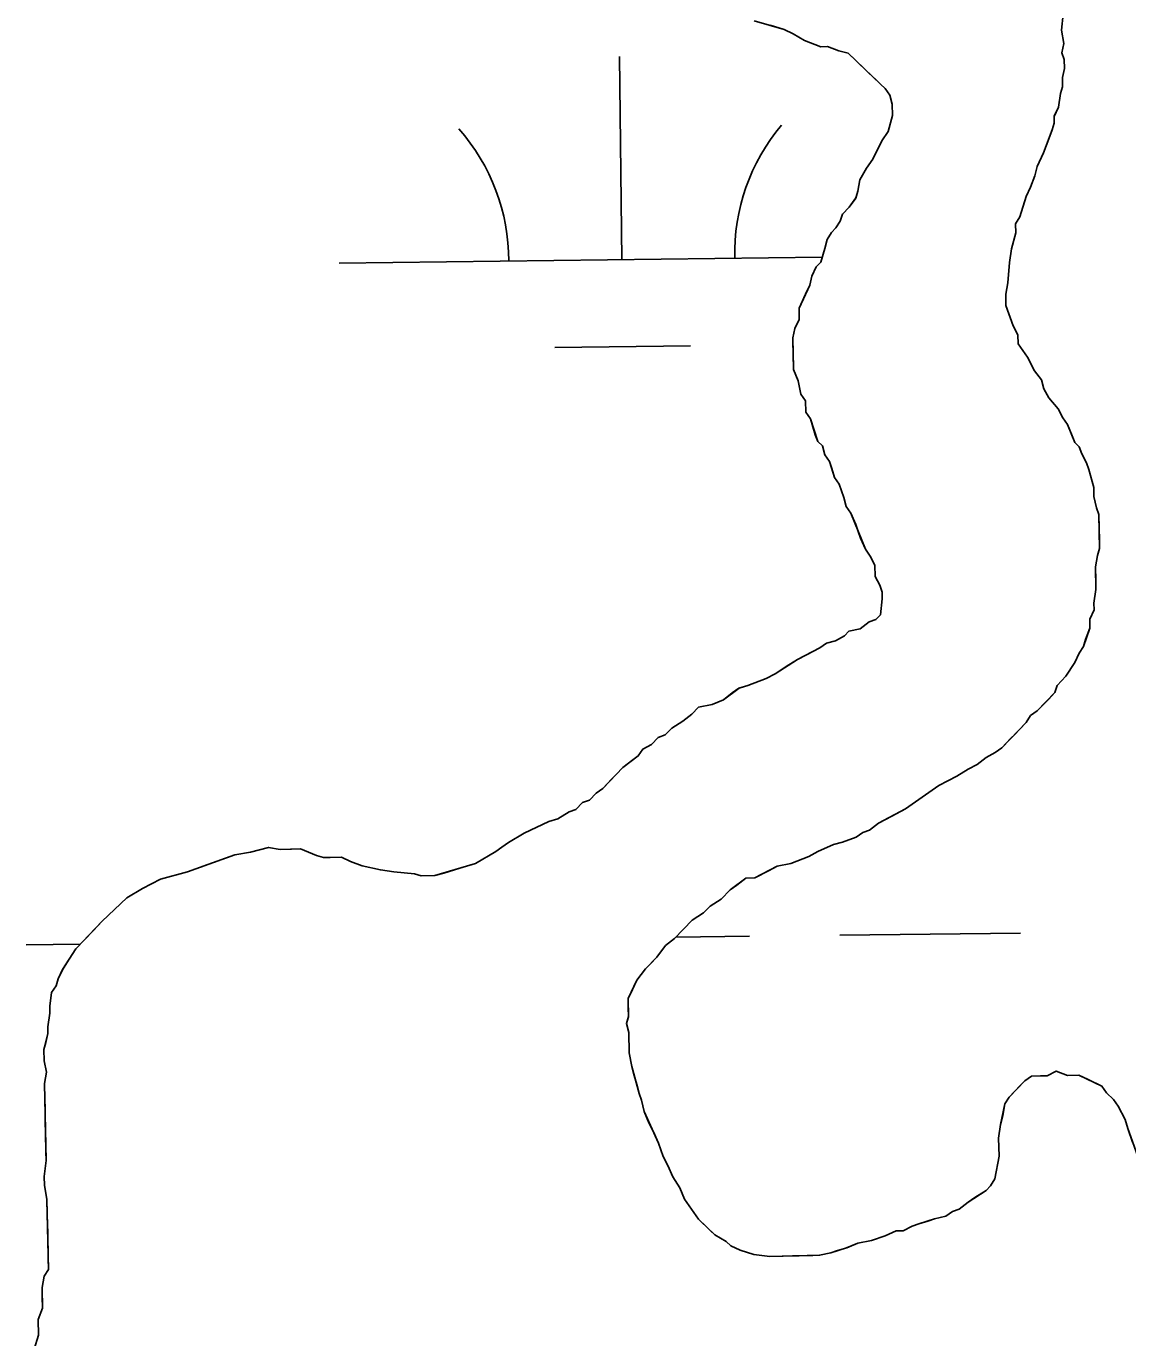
# Model space of a CAD drawing. Extents: x 3694830 to 3732949, y 415201 to 440970.
# Drawn here: x 3728824.9 to 3729019.9, y 426048.1 to 426280.4 of the extents above; entities that cross this region are included whole.
import ezdxf

# ---------------------------------------------------------------- set-up
doc = ezdxf.new("R2010")
doc.units = 0
doc.layers.add('V-TOPO-SHOR', color=7, linetype='Continuous')
doc.layers.add('V-WETL-SWMP', color=7, linetype='Continuous')

msp = doc.modelspace()

# ---------------------------------------------------------------- linework, layer by layer
at = {"layer": 'V-TOPO-SHOR'}
for points in [[(3728952.28, 426129.51), (3728953.89, 426129.54), (3728956.27, 426130.8), (3728957.86, 426131.64), (3728960.26, 426132.09), (3728963.44, 426133.36), (3728965.03, 426134.2), (3728967.82, 426135.46), (3728969.41, 426135.9), (3728971.81, 426136.75), (3728972.99, 426137.58), (3728974.19, 426138), (3728975.77, 426139.24), (3728978.15, 426140.5), (3728980.54, 426141.75), (3728982.91, 426143.41), (3728985.28, 426145.07), (3728986.47, 426145.9), (3728988.06, 426146.73), (3728989.65, 426147.57), (3728991.63, 426148.82), (3728993.22, 426149.65), (3728994.8, 426150.89), (3728996.39, 426151.73), (3728997.57, 426152.55), (3728998.36, 426153.38), (3728999.15, 426154.2), (3728999.93, 426155.02), (3729000.72, 426155.83), (3729001.9, 426157.07), (3729002.68, 426158.29), (3729003.86, 426159.11), (3729005.83, 426161.16), (3729007, 426162.39), (3729007.38, 426163.61), (3729008.95, 426165.25), (3729010.51, 426167.69), (3729011.27, 426169.31), (3729012.05, 426170.53), (3729012.43, 426171.74), (3729013.19, 426173.77), (3729013.16, 426175.37), (3729013.93, 426177), (3729013.9, 426178.2), (3729014.25, 426180.62), (3729014.22, 426182.23), (3729014.17, 426184.63), (3729014.52, 426186.65), (3729014.9, 426187.86), (3729014.87, 426189.47), (3729014.82, 426191.47), (3729014.77, 426193.88), (3729014.35, 426195.08), (3729013.9, 426197.08), (3729013.87, 426198.68), (3729013, 426201.88), (3729012.57, 426203.07), (3729011.73, 426204.66), (3729011.31, 426205.86), (3729010.49, 426206.64), (3729010.06, 426207.84), (3729009.21, 426209.83), (3729008.39, 426211.02), (3729007.55, 426212.6), (3729005.9, 426214.58), (3729005.06, 426216.16), (3729004.63, 426217.76), (3729003.39, 426219.34), (3729002.14, 426221.73), (3729000.48, 426224.1), (3729000.44, 426225.71), (3728999.61, 426227.29), (3728998.33, 426230.88), (3728998.29, 426232.89), (3728998.64, 426234.9), (3728998.97, 426238.52), (3728999.32, 426240.94), (3729000.06, 426243.77), (3729000.03, 426245.38), (3729000.81, 426246.6), (3729001.93, 426250.23), (3729002.7, 426251.86), (3729003.46, 426253.88), (3729003.83, 426255.49), (3729004.98, 426257.93), (3729005.74, 426259.95), (3729006.5, 426261.98), (3729006.88, 426263.19), (3729006.85, 426264.4), (3729007.62, 426266.02), (3729007.97, 426268.43), (3729008.35, 426269.65), (3729008.32, 426271.25), (3729008.68, 426272.86), (3729008.65, 426274.47), (3729008.22, 426275.67), (3729008.59, 426277.28), (3729008.14, 426279.68), (3729008.48, 426282.5)], [(3728976.12, 426270.11), (3728975.3, 426270.89), (3728974.07, 426272.07), (3728971.61, 426274.43), (3728970.38, 426275.61), (3728968.77, 426275.98), (3728966.74, 426276.74), (3728965.54, 426276.71), (3728962.7, 426277.85), (3728960.67, 426279.02), (3728959.05, 426279.79), (3728956.62, 426280.54)], [(3728909.1, 426134.96), (3728910.29, 426135.79), (3728913.07, 426137.45), (3728917.44, 426139.55), (3728919.04, 426139.99), (3728921.02, 426141.24), (3728922.21, 426141.66), (3728923.39, 426142.89), (3728924.59, 426143.32), (3728925.77, 426144.55), (3728926.96, 426145.38), (3728928.53, 426147.02), (3728929.31, 426147.84), (3728930.49, 426149.07), (3728932.07, 426150.3), (3728933.26, 426151.13), (3728934.04, 426152.35), (3728935.62, 426153.19), (3728936.8, 426154.42), (3728938, 426154.85), (3728939.18, 426156.08), (3728941.16, 426157.32), (3728942.74, 426158.56), (3728943.92, 426159.79), (3728946.32, 426160.25), (3728948.31, 426161.09), (3728949.89, 426162.33), (3728951.07, 426163.16), (3728952.67, 426163.59), (3728955.86, 426164.86), (3728957.45, 426165.7), (3728959.43, 426166.95), (3728961.41, 426168.19), (3728963, 426169.03), (3728965.38, 426170.29), (3728966.57, 426171.11), (3728968.17, 426171.55), (3728969.75, 426172.39), (3728970.54, 426173.21), (3728972.54, 426173.65), (3728974.12, 426174.89), (3728975.31, 426175.32), (3728976.1, 426176.14), (3728976.44, 426178.95), (3728976.42, 426180.16), (3728975.99, 426181.35), (3728975.15, 426182.94), (3728975.11, 426184.95), (3728974.27, 426186.54), (3728973.45, 426187.73), (3728972.6, 426189.72), (3728972.17, 426190.91), (3728971.75, 426192.11), (3728970.9, 426194.1), (3728970.07, 426195.29), (3728969.64, 426196.88), (3728969.21, 426198.08), (3728968.78, 426199.27), (3728967.96, 426200.46), (3728967.52, 426202.06), (3728967.09, 426203.25), (3728966.26, 426204.44), (3728965.83, 426206.04), (3728965.01, 426206.82), (3728964.58, 426208.02), (3728963.72, 426210.81), (3728962.89, 426212), (3728962.85, 426214.01), (3728962.02, 426215.19), (3728961.57, 426217.59), (3728960.72, 426219.58), (3728960.66, 426222.79), (3728960.63, 426224), (3728960.6, 426225.2), (3728960.97, 426226.82), (3728961.74, 426228.44), (3728961.7, 426230.45), (3728962.85, 426232.88), (3728963.62, 426234.5), (3728963.99, 426236.12), (3728964.76, 426237.74), (3728965.54, 426238.56), (3728966.29, 426240.99), (3728966.66, 426242.6), (3728967.44, 426243.82), (3728968.22, 426244.64), (3728969, 426245.86), (3728969.38, 426247.08), (3728970.56, 426248.3), (3728971.73, 426249.94), (3728972.1, 426251.15), (3728972.46, 426253.16), (3728973.62, 426255.2), (3728974.79, 426256.83), (3728976.33, 426260.07), (3728977.5, 426261.7), (3728978.25, 426264.53), (3728978.2, 426266.54), (3728977.77, 426268.13), (3728976.94, 426269.32), (3728976.12, 426270.11)], [(3728826.34, 426046.12), (3728827.09, 426048.55), (3728827.04, 426051.36), (3728827.79, 426053.38), (3728827.75, 426055.39), (3728827.72, 426057), (3728828.08, 426059.01), (3728828.86, 426060.23), (3728828.81, 426062.24), (3728828.78, 426063.85), (3728828.75, 426065.05), (3728828.72, 426066.66), (3728828.69, 426068.26), (3728828.65, 426069.87), (3728828.59, 426072.68), (3728828.14, 426075.08), (3728828.1, 426076.68), (3728828.45, 426079.5), (3728828.41, 426081.11), (3728828.35, 426084.32), (3728828.3, 426086.33), (3728828.25, 426088.73), (3728828.22, 426090.34), (3728828.16, 426093.15), (3728828.52, 426095.16), (3728828.07, 426097.16), (3728828.03, 426099.17), (3728828.41, 426100.38), (3728828.77, 426102), (3728828.75, 426103.2), (3728829.1, 426105.62), (3728829.07, 426106.82), (3728829.42, 426109.24), (3728830.2, 426110.46), (3728830.58, 426111.67), (3728831.35, 426113.29), (3728832.12, 426114.52), (3728833.68, 426116.96), (3728835.25, 426118.6), (3728836.82, 426120.24), (3728838.39, 426121.88), (3728842.72, 426125.99), (3728845.5, 426127.65), (3728848.68, 426129.33), (3728853.47, 426130.63), (3728857.06, 426131.91), (3728861.84, 426133.62), (3728864.64, 426134.08), (3728867.83, 426134.95), (3728869.85, 426134.59), (3728871.86, 426134.63), (3728873.46, 426134.67), (3728876.3, 426133.52), (3728877.51, 426133.15), (3728878.71, 426133.17), (3728880.72, 426133.22), (3728882.34, 426132.45), (3728884.37, 426131.69), (3728887.6, 426130.95), (3728890.01, 426130.6), (3728893.63, 426130.28), (3728894.85, 426129.9), (3728897.25, 426129.95), (3728898.85, 426130.39), (3728901.65, 426131.25), (3728904.44, 426132.11), (3728908.01, 426134.2), (3728909.1, 426134.96)], [(3729020.74, 426082.77), (3729019.89, 426085.16), (3729019.45, 426086.76), (3729018.19, 426089.14), (3729017.37, 426090.33), (3729016.14, 426091.51), (3729015.31, 426092.69), (3729012.88, 426093.85), (3729011.25, 426094.61), (3729009.24, 426094.57), (3729007.22, 426095.33), (3729005.63, 426094.5), (3729004.43, 426094.47), (3729002.82, 426094.44), (3729001.64, 426093.61), (3729000.85, 426092.79), (3728998.89, 426090.74), (3728998.11, 426089.52), (3728997.75, 426087.5), (3728997.38, 426085.89), (3728997.03, 426083.47), (3728997.06, 426081.87), (3728997.1, 426080.26), (3728996.38, 426076.23), (3728995.6, 426075.01), (3728994.82, 426074.19), (3728992.83, 426072.94), (3728991.65, 426072.11), (3728990.07, 426070.88), (3728988.87, 426070.45), (3728987.68, 426069.62), (3728985.69, 426069.17), (3728984.49, 426068.75), (3728982.89, 426068.31), (3728981.7, 426067.89), (3728980.11, 426067.05), (3728978.91, 426067.03), (3728976.92, 426066.18), (3728974.52, 426065.33), (3728972.12, 426064.87), (3728970.14, 426064.03), (3728968.54, 426063.59), (3728967.34, 426063.16), (3728965.34, 426062.72), (3728964.14, 426062.7), (3728961.73, 426062.64), (3728960.53, 426062.62), (3728958.92, 426062.59), (3728956.51, 426062.53), (3728953.69, 426062.88), (3728951.27, 426063.63), (3728949.65, 426064.4), (3728948.83, 426065.18), (3728946.79, 426066.35), (3728945.97, 426067.13), (3728943.92, 426069.1), (3728943.1, 426070.28), (3728941.44, 426072.66), (3728940.59, 426074.65), (3728939.35, 426076.63), (3728938.5, 426078.62), (3728937.66, 426080.21), (3728936.81, 426082.6), (3728935.96, 426084.59), (3728935.13, 426086.18), (3728934.28, 426088.17), (3728933.84, 426090.17), (3728933.41, 426091.36), (3728932.98, 426092.96), (3728932.54, 426094.55), (3728932.11, 426096.15), (3728931.65, 426098.55), (3728931.63, 426099.76), (3728931.6, 426100.96), (3728931.58, 426102.16), (3728931.14, 426103.76), (3728931.52, 426104.97), (3728931.48, 426106.58), (3728931.45, 426108.18), (3728932.22, 426109.81), (3728932.99, 426111.43), (3728934.55, 426113.47), (3728935.33, 426114.29), (3728936.52, 426115.52), (3728938.08, 426117.56), (3728939.66, 426118.8), (3728941.23, 426120.44), (3728942.8, 426122.08), (3728944.78, 426123.33), (3728945.96, 426124.56), (3728947.94, 426125.8), (3728949.52, 426127.44), (3728950.7, 426128.27), (3728952.28, 426129.51)]]:
    msp.add_lwpolyline(points, dxfattribs=at)
at = {"layer": 'V-WETL-SWMP'}
for p, q in [((3728930.33, 426239.02), (3728929.9, 426275.02)), ((3728880.33, 426238.42), (3728965.82, 426239.44)), ((3728918.51, 426223.45), (3728942.51, 426223.73)), ((3728824.92, 426117.68), (3728834.48, 426117.8)), ((3728939.9, 426119.06), (3728952.91, 426119.21)), ((3728968.91, 426119.4), (3729000.91, 426119.78))]:
    msp.add_line(p, q, dxfattribs=at)
for points in [[(3728953.79, 426281.28), (3728959.05, 426279.79), (3728960.67, 426279.02), (3728962.7, 426277.85), (3728965.54, 426276.71), (3728966.74, 426276.74), (3728968.77, 426275.98), (3728970.38, 426275.61), (3728976.12, 426270.11), (3728976.94, 426269.32), (3728977.77, 426268.14), (3728978.2, 426266.54), (3728978.25, 426264.53), (3728977.5, 426261.7), (3728976.33, 426260.07), (3728974.79, 426256.83), (3728973.62, 426255.2), (3728972.46, 426253.16), (3728972.1, 426251.15), (3728971.73, 426249.93)], [(3728993.22, 426149.65), (3728994.8, 426150.89), (3728996.39, 426151.73), (3728997.58, 426152.56), (3729001.9, 426157.07), (3729002.68, 426158.29), (3729003.86, 426159.11), (3729007, 426162.39), (3729007.38, 426163.61), (3729008.95, 426165.25), (3729010.51, 426167.69), (3729011.28, 426169.31), (3729012.05, 426170.53), (3729013.19, 426173.77), (3729013.16, 426175.38), (3729013.93, 426177), (3729013.9, 426178.2), (3729014.25, 426180.62), (3729014.17, 426184.63), (3729014.52, 426186.65), (3729014.9, 426187.86), (3729014.77, 426193.88), (3729014.35, 426195.08), (3729013.9, 426197.08), (3729013.87, 426198.68), (3729013, 426201.88), (3729012.57, 426203.07), (3729011.73, 426204.66), (3729011.31, 426205.86), (3729010.49, 426206.64), (3729009.21, 426209.83), (3729008.39, 426211.02), (3729007.55, 426212.6), (3729005.9, 426214.58), (3729005.06, 426216.17), (3729004.63, 426217.76), (3729003.39, 426219.34), (3729002.14, 426221.73), (3729000.48, 426224.1), (3729000.44, 426225.71), (3728999.61, 426227.29), (3728998.33, 426230.88), (3728998.28, 426232.89), (3728998.64, 426234.9), (3728998.97, 426238.53), (3728999.32, 426240.94), (3729000.06, 426243.77), (3729000.03, 426245.38), (3729000.81, 426246.6), (3729001.93, 426250.23), (3729002.7, 426251.86), (3729003.46, 426253.88), (3729003.83, 426255.49), (3729004.98, 426257.93), (3729006.5, 426261.98), (3729006.88, 426263.19), (3729006.85, 426264.39), (3729007.62, 426266.02), (3729007.97, 426268.43), (3729008.35, 426269.65), (3729008.31, 426271.25), (3729008.68, 426272.87), (3729008.65, 426274.47), (3729008.22, 426275.67), (3729008.59, 426277.28), (3729008.14, 426279.68), (3729008.48, 426282.5)], [(3728971.73, 426249.93), (3728970.56, 426248.3), (3728969.38, 426247.07), (3728969, 426245.86), (3728968.23, 426244.64), (3728967.44, 426243.82), (3728966.66, 426242.6), (3728966.29, 426240.98), (3728965.54, 426238.56), (3728964.76, 426237.74), (3728963.99, 426236.12), (3728963.62, 426234.5), (3728961.7, 426230.45), (3728961.74, 426228.44), (3728960.97, 426226.82), (3728960.6, 426225.2), (3728960.72, 426219.58), (3728961.57, 426217.59), (3728962.02, 426215.19), (3728962.85, 426214.01), (3728962.89, 426212), (3728963.72, 426210.81), (3728965.01, 426206.82), (3728965.83, 426206.04), (3728966.27, 426204.44), (3728967.09, 426203.25), (3728967.96, 426200.46), (3728968.78, 426199.27), (3728969.64, 426196.88), (3728970.07, 426195.28), (3728970.9, 426194.1), (3728973.45, 426187.73), (3728974.27, 426186.54), (3728975.11, 426184.95), (3728975.15, 426182.94), (3728975.99, 426181.35), (3728976.42, 426180.16), (3728976.44, 426178.95), (3728976.1, 426176.14), (3728975.31, 426175.32), (3728974.12, 426174.89), (3728972.54, 426173.65), (3728970.54, 426173.21), (3728969.75, 426172.39), (3728968.17, 426171.55), (3728966.57, 426171.11), (3728965.38, 426170.29), (3728961.41, 426168.19), (3728957.45, 426165.7), (3728955.86, 426164.86), (3728952.67, 426163.59), (3728951.08, 426163.16), (3728948.31, 426161.09), (3728946.32, 426160.24), (3728943.92, 426159.79), (3728942.74, 426158.56), (3728941.16, 426157.32), (3728939.18, 426156.08), (3728938, 426154.85), (3728936.8, 426154.42), (3728935.62, 426153.19), (3728934.04, 426152.35), (3728933.26, 426151.13), (3728930.49, 426149.07), (3728926.96, 426145.38), (3728925.77, 426144.55), (3728924.59, 426143.32), (3728923.39, 426142.89), (3728922.21, 426141.66), (3728921.02, 426141.24), (3728919.04, 426139.99), (3728917.44, 426139.55), (3728913.07, 426137.45), (3728910.29, 426135.79), (3728909.1, 426134.96), (3728908.01, 426134.2), (3728904.44, 426132.11), (3728897.25, 426129.95), (3728894.85, 426129.9), (3728893.63, 426130.28), (3728890.01, 426130.6), (3728887.6, 426130.95), (3728884.37, 426131.69), (3728882.34, 426132.45), (3728880.72, 426133.22), (3728877.51, 426133.15), (3728876.3, 426133.52), (3728873.46, 426134.67), (3728869.85, 426134.59), (3728867.83, 426134.95), (3728864.64, 426134.08), (3728861.84, 426133.62), (3728853.47, 426130.63), (3728848.68, 426129.32), (3728845.5, 426127.65), (3728842.72, 426125.99), (3728838.39, 426121.88), (3728833.68, 426116.96), (3728831.35, 426113.3), (3728830.58, 426111.67), (3728830.2, 426110.46)], [(3729021.59, 426080.38), (3729019.89, 426085.16), (3729019.45, 426086.76), (3729018.19, 426089.14), (3729017.37, 426090.33), (3729016.14, 426091.51), (3729015.31, 426092.69), (3729011.25, 426094.61), (3729009.24, 426094.57), (3729007.22, 426095.33), (3729005.63, 426094.5), (3729002.82, 426094.44), (3729001.64, 426093.61), (3728998.88, 426090.74), (3728998.11, 426089.52), (3728997.38, 426085.89), (3728997.03, 426083.47), (3728997.1, 426080.26), (3728996.38, 426076.23), (3728995.6, 426075.01), (3728994.82, 426074.19), (3728991.65, 426072.11), (3728990.07, 426070.88), (3728988.87, 426070.45), (3728987.69, 426069.62), (3728985.69, 426069.18), (3728982.89, 426068.31), (3728981.7, 426067.89), (3728980.11, 426067.05), (3728978.91, 426067.02), (3728976.92, 426066.18), (3728974.52, 426065.33), (3728972.12, 426064.87), (3728970.13, 426064.03), (3728967.34, 426063.17), (3728965.34, 426062.72), (3728956.51, 426062.53), (3728953.69, 426062.88), (3728951.27, 426063.63), (3728949.65, 426064.4), (3728948.83, 426065.18), (3728946.79, 426066.34), (3728943.92, 426069.1), (3728941.44, 426072.66), (3728940.59, 426074.65), (3728939.35, 426076.63), (3728938.5, 426078.62), (3728937.66, 426080.21), (3728936.81, 426082.6), (3728934.28, 426088.17), (3728933.84, 426090.17), (3728933.41, 426091.36), (3728932.11, 426096.15), (3728931.65, 426098.55), (3728931.58, 426102.17), (3728931.14, 426103.76), (3728931.52, 426104.98), (3728931.45, 426108.19), (3728932.99, 426111.43), (3728934.55, 426113.47), (3728936.52, 426115.52), (3728938.08, 426117.56), (3728939.66, 426118.8), (3728942.8, 426122.08), (3728944.78, 426123.33), (3728945.96, 426124.56), (3728947.94, 426125.8), (3728949.52, 426127.44), (3728952.28, 426129.51), (3728953.89, 426129.54), (3728957.86, 426131.64), (3728960.26, 426132.09), (3728963.45, 426133.36), (3728965.03, 426134.2), (3728967.82, 426135.46), (3728969.42, 426135.9), (3728971.81, 426136.75), (3728972.99, 426137.58), (3728974.19, 426138.01), (3728975.77, 426139.24), (3728980.54, 426141.75), (3728986.47, 426145.9), (3728989.65, 426147.57), (3728991.63, 426148.82), (3728993.22, 426149.65)], [(3728830.2, 426110.46), (3728829.42, 426109.24), (3728829.07, 426106.82), (3728829.1, 426105.62), (3728828.75, 426103.2), (3728828.77, 426102), (3728828.03, 426099.17), (3728828.07, 426097.16), (3728828.52, 426095.16), (3728828.16, 426093.15), (3728828.45, 426079.5), (3728828.1, 426076.68), (3728828.14, 426075.08), (3728828.59, 426072.68), (3728828.85, 426060.23), (3728828.08, 426059.01), (3728827.72, 426057), (3728827.79, 426053.38), (3728827.04, 426051.36), (3728827.09, 426048.55), (3728826.34, 426046.12)]]:
    msp.add_lwpolyline(points, dxfattribs=at)
for centre, start, end in [((3728875.08, 426238.84), 359.9115, 41.4552), ((3728985.56, 426240.15), 139.9115, 181.4552)]:
    msp.add_arc(centre, 35.25, start, end, dxfattribs=at)

doc.saveas('drawing.dxf')
